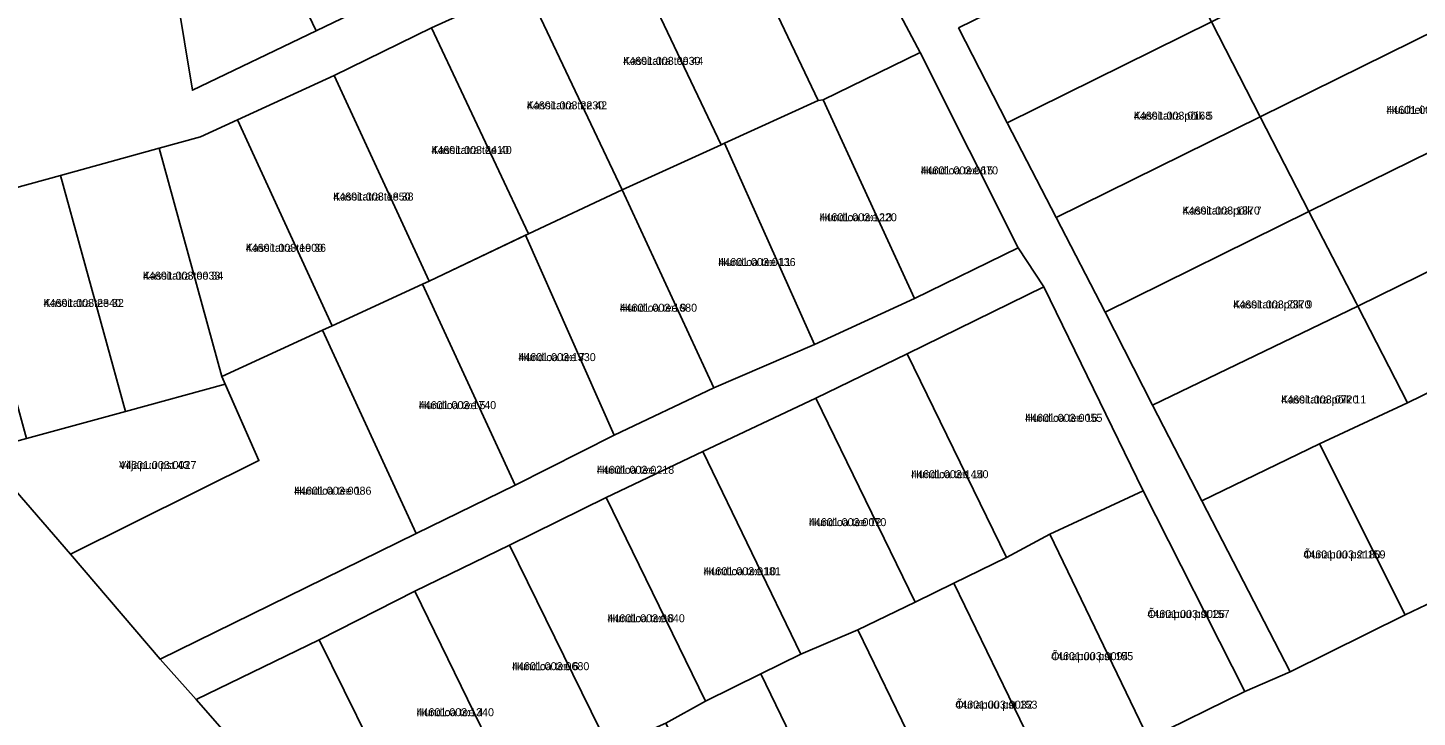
# Model space of a CAD drawing. Extents: x 551843 to 558501, y 6589003 to 6595718.
# Drawn here: x 553458.8 to 553719.3, y 6593305.2 to 6593434.5 of the extents above; entities that cross this region are included whole.
import ezdxf

# ---------------------------------------------------------------- set-up
doc = ezdxf.new("R2010")
doc.units = 0
for name, color, linetype in [('L_AADRESS', 7, 'Continuous'), ('PIIR', 7, 'Continuous'), ('TUNNUS', 7, 'Continuous')]:
    doc.layers.add(name, color=color, linetype=linetype)

msp = doc.modelspace()

# ---------------------------------------------------------------- linework, layer by layer
at = {"layer": 'PIIR'}
for points in [[(553512.92, 6593433.91), (553493.77, 6593474.08), (553511.23, 6593482.33), (553530.25, 6593442.28)], [(553493.77, 6593474.08), (553512.92, 6593433.91), (553489.72, 6593422.77), (553482.11, 6593468.94)], [(553607.04, 6593420.87), (553588.77, 6593459.24), (553590.86, 6593460.1), (553606.01, 6593467.81), (553626.18, 6593429.84), (553607.97, 6593420.98)], [(553588.84, 6593412.57), (553570.57, 6593450.94), (553588.77, 6593459.24), (553607.04, 6593420.87), (553589.45, 6593412.85)], [(553633.36, 6593434.5), (553651.75, 6593443.58), (553670.14, 6593452.66), (553671.62, 6593453.39), (553680.76, 6593435.6), (553642.47, 6593416.68)], [(553680.76, 6593435.6), (553719.02, 6593454.46), (553728.16, 6593436.67), (553689.89, 6593417.81)], [(553552.1, 6593442.5), (553570.57, 6593450.94), (553588.84, 6593412.57), (553570.28, 6593404.1)], [(553552.1, 6593442.5), (553570.28, 6593404.1), (553552.74, 6593395.86), (553534.54, 6593434.49)], [(553534.07, 6593386.95), (553516.3, 6593425.56), (553534.54, 6593434.49), (553552.74, 6593395.86)], [(553651.67, 6593398.92), (553642.47, 6593416.68), (553680.76, 6593435.6), (553689.89, 6593417.81)], [(553689.89, 6593417.81), (553728.16, 6593436.67), (553737.29, 6593418.88), (553699.03, 6593400.02)], [(553626.18, 6593429.84), (553644.52, 6593393.2), (553625.1, 6593383.73), (553607.97, 6593420.98)], [(553498.14, 6593417.23), (553516.3, 6593425.56), (553534.07, 6593386.95), (553532.85, 6593386.39), (553515.91, 6593378.62)], [(553589.45, 6593412.85), (553607.04, 6593420.87), (553607.97, 6593420.98), (553625.1, 6593383.73), (553606.33, 6593375.09)], [(553737.29, 6593418.88), (553746.43, 6593401.09), (553708.24, 6593382.26), (553707.89, 6593382.93), (553699.03, 6593400.02)], [(553495.25, 6593369.08), (553483.5, 6593411.91), (553491.22, 6593414.02), (553498.14, 6593417.23), (553515.91, 6593378.62), (553514.08, 6593377.76)], [(553651.67, 6593398.92), (553689.89, 6593417.81), (553699.03, 6593400.02), (553660.83, 6593381.13)], [(553483.5, 6593411.91), (553495.25, 6593369.08), (553495.87, 6593367.67), (553477.13, 6593362.54), (553464.99, 6593406.82)], [(553587.49, 6593366.94), (553570.28, 6593404.1), (553588.84, 6593412.57), (553589.45, 6593412.85), (553606.33, 6593375.09)], [(553464.99, 6593406.82), (553477.13, 6593362.54), (553458.61, 6593357.46), (553446.47, 6593401.74)], [(553587.49, 6593366.94), (553568.8, 6593358.12), (553552.14, 6593395.57), (553552.74, 6593395.86), (553570.28, 6593404.1)], [(553708.24, 6593382.26), (553746.43, 6593401.09), (553755.85, 6593382.8), (553744.97, 6593377.51), (553723.03, 6593366.85), (553717.5, 6593364.16)], [(553708.24, 6593382.26), (553669.73, 6593363.69), (553660.83, 6593381.13), (553699.03, 6593400.02), (553707.89, 6593382.93)], [(553532.85, 6593386.39), (553534.07, 6593386.95), (553552.14, 6593395.57), (553568.8, 6593358.12), (553550.22, 6593348.71)], [(553483.64, 6593316.07), (553531.65, 6593339.64), (553550.22, 6593348.71), (553568.8, 6593358.12), (553587.49, 6593366.94), (553606.33, 6593375.09), (553625.1, 6593383.73), (553644.52, 6593393.2), (553649.34, 6593385.91), (553623.7, 6593373.32), (553606.62, 6593365.01), (553585.39, 6593355.05), (553567.31, 6593346.37), (553549.16, 6593337.48), (553531.41, 6593328.81), (553513.49, 6593319.73), (553490.4, 6593308.49)], [(553514.08, 6593377.76), (553515.91, 6593378.62), (553532.85, 6593386.39), (553550.22, 6593348.71), (553531.65, 6593339.64)], [(553623.7, 6593373.32), (553649.34, 6593385.91), (553667.94, 6593347.67), (553659.1, 6593343.53), (553650.49, 6593339.52), (553642.31, 6593335.12)], [(553708.24, 6593382.26), (553717.5, 6593364.16), (553701.02, 6593356.45), (553678.96, 6593345.8), (553669.73, 6593363.69)], [(553466.83, 6593335.8), (553502.17, 6593353.33), (553495.25, 6593369.08), (553514.08, 6593377.76), (553531.65, 6593339.64), (553483.64, 6593316.07)], [(553623.7, 6593373.32), (553642.31, 6593335.12), (553632.44, 6593330.3), (553625.2, 6593326.78), (553606.62, 6593365.01)], [(553466.83, 6593335.8), (553450.02, 6593355.13), (553458.61, 6593357.46), (553477.13, 6593362.54), (553495.87, 6593367.67), (553502.17, 6593353.33)], [(553701.02, 6593356.45), (553717.5, 6593364.16), (553723.03, 6593366.85), (553739.43, 6593335.04), (553717.06, 6593324.38)], [(553606.62, 6593365.01), (553625.2, 6593326.78), (553614.45, 6593321.56), (553603.76, 6593317.01), (553585.39, 6593355.05)], [(553717.06, 6593324.38), (553695.53, 6593313.71), (553678.96, 6593345.8), (553701.02, 6593356.45)], [(553585.39, 6593355.05), (553603.76, 6593317.01), (553596.25, 6593313.31), (553585.88, 6593308.19), (553567.31, 6593346.37)], [(553549.16, 6593337.48), (553567.31, 6593346.37), (553585.88, 6593308.19), (553578.47, 6593304.06), (553567.84, 6593299.41)], [(553687.05, 6593310.03), (553668.98, 6593301.15), (553650.49, 6593339.52), (553659.1, 6593343.53), (553667.94, 6593347.67)], [(553651.02, 6593292.07), (553632.44, 6593330.3), (553642.31, 6593335.12), (553650.49, 6593339.52), (553668.98, 6593301.15)], [(553549.16, 6593337.48), (553567.84, 6593299.41), (553560.38, 6593295.66), (553549.99, 6593290.73), (553531.41, 6593328.81)], [(553632.44, 6593330.3), (553651.02, 6593292.07), (553633.02, 6593283.31), (553614.45, 6593321.56), (553625.2, 6593326.78)], [(553513.49, 6593319.73), (553531.41, 6593328.81), (553549.99, 6593290.73), (553542.61, 6593286.7), (553532.21, 6593281.68)], [(553490.4, 6593308.49), (553513.49, 6593319.73), (553532.21, 6593281.68), (553519.35, 6593275.42)], [(553596.25, 6593313.31), (553603.76, 6593317.01), (553614.45, 6593321.56), (553633.02, 6593283.31), (553615.03, 6593274.57)], [(553597.04, 6593265.82), (553578.47, 6593304.06), (553585.88, 6593308.19), (553596.25, 6593313.31), (553615.03, 6593274.57)]]:
    msp.add_lwpolyline(points, close=True, dxfattribs=at)
for points in [[(553482.11, 6593468.94), (553489.72, 6593422.77), (553512.92, 6593433.91), (553530.25, 6593442.28)], [(553633.36, 6593434.5), (553642.47, 6593416.68), (553651.67, 6593398.92), (553660.83, 6593381.13), (553669.73, 6593363.69), (553678.96, 6593345.8), (553695.53, 6593313.71), (553687.05, 6593310.03), (553667.94, 6593347.67), (553649.34, 6593385.91), (553644.52, 6593393.2), (553626.18, 6593429.84), (553606.01, 6593467.81)], [(553552.1, 6593442.5), (553534.54, 6593434.49), (553516.3, 6593425.56), (553498.14, 6593417.23), (553491.22, 6593414.02), (553483.5, 6593411.91), (553464.99, 6593406.82), (553446.47, 6593401.74)], [(553450.02, 6593355.13), (553466.83, 6593335.8), (553483.64, 6593316.07), (553490.4, 6593308.49), (553519.35, 6593275.42)], [(553732.62, 6593299.48), (553714.63, 6593290.73), (553696.64, 6593281.99), (553678.52, 6593273.63), (553659.99, 6593264.68), (553633.83, 6593252.18), (553625.34, 6593248.02), (553598.43, 6593234.84), (553565.74, 6593205.06), (553547.73, 6593242.35), (553560.71, 6593248.86), (553579.05, 6593257.07), (553597.04, 6593265.82), (553615.03, 6593274.57), (553633.02, 6593283.31), (553651.02, 6593292.07), (553668.98, 6593301.15), (553687.05, 6593310.03), (553695.53, 6593313.71), (553717.06, 6593324.38), (553739.43, 6593335.04)]]:
    msp.add_lwpolyline(points, dxfattribs=at)

# ---------------------------------------------------------------- texts
at = {"layer": 'L_AADRESS'}
for s, p in [('Kassitatra tee 44', (553570.47, 6593427.54)), ('Kassitatra tee 42', (553552.41, 6593419.2)), ('Kassitatra põik 5', (553666.21, 6593417.26)), ('Huulheina tee 40', (553713.59, 6593418.35)), ('Kassitatra tee 40', (553534.52, 6593410.82)), ('Hundioa tee 15', (553626.25, 6593407)), ('Kassitatra tee 38', (553516.11, 6593402.09)), ('Kassitatra põik 7', (553675.35, 6593399.47)), ('Hundioa tee 13', (553607.28, 6593398.21)), ('Kassitatra tee 36', (553499.7, 6593392.48)), ('Hundioa tee 11', (553588.3, 6593389.81)), ('Kassitatra tee 34', (553480.43, 6593387.25)), ('Kassitatra tee 32', (553461.8, 6593382.14)), ('Hundioa tee 9', (553569.82, 6593381.24)), ('Kassitatra põik 9', (553684.85, 6593381.86)), ('Hundioa tee 7', (553550.82, 6593371.98)), ('Hundioa tee 5', (553532.15, 6593362.98)), ('Kassitatra põik 11', (553693.83, 6593364.03)), ('Hundioa tee 16', (553645.82, 6593360.59)), ('Viljapuu pst 43', (553475.96, 6593351.74)), ('Hundioa tee', (553565.53, 6593350.84)), ('Hundioa tee 14', (553624.46, 6593350.02)), ('Hundioa tee 1', (553508.77, 6593346.92)), ('Hundioa tee 12', (553605.3, 6593341.03)), ('Õunapuu pst 159', (553698.01, 6593334.97)), ('Hundioa tee 10', (553585.54, 6593331.82)), ('Õunapuu pst 157', (553668.77, 6593323.81)), ('Hundioa tee 8', (553567.52, 6593323)), ('Õunapuu pst 155', (553650.71, 6593315.89)), ('Hundioa tee 6', (553549.62, 6593314.01)), ('Hundioa tee 4', (553531.74, 6593305.38)), ('Õunapuu pst 153', (553632.74, 6593306.8))]:
    msp.add_text(s, height=1.5, dxfattribs=at).set_placement(p)
at = {"layer": 'TUNNUS'}
for s, p in [('44601:003:0930', (553570.47, 6593427.54)), ('44601:003:2230', (553552.41, 6593419.2)), ('44601:003:0168', (553666.21, 6593417.26)), ('44601:003:1610', (553713.59, 6593418.35)), ('44601:003:2410', (553534.52, 6593410.82)), ('44601:003:0670', (553626.25, 6593407)), ('44601:003:1850', (553516.11, 6593402.09)), ('44601:003:1870', (553675.35, 6593399.47)), ('44601:003:1220', (553607.28, 6593398.21)), ('44601:003:1900', (553499.7, 6593392.48)), ('44601:003:0136', (553588.3, 6593389.81)), ('44601:003:0033', (553480.43, 6593387.25)), ('44601:003:2340', (553461.8, 6593382.14)), ('44601:003:1680', (553569.82, 6593381.24)), ('44601:003:2370', (553684.85, 6593381.86)), ('44601:003:1330', (553550.82, 6593371.98)), ('44601:003:1740', (553532.15, 6593362.98)), ('44601:003:0720', (553693.83, 6593364.03)), ('44601:003:0055', (553645.82, 6593360.59)), ('44601:003:0027', (553475.96, 6593351.74)), ('44601:003:0218', (553565.53, 6593350.84)), ('44601:003:1450', (553624.46, 6593350.02)), ('44601:003:0086', (553508.77, 6593346.92)), ('44601:003:0070', (553605.3, 6593341.03)), ('44601:003:2180', (553698.01, 6593334.97)), ('44601:003:0181', (553585.54, 6593331.82)), ('44601:003:0026', (553668.77, 6593323.81)), ('44601:003:0640', (553567.52, 6593323)), ('44601:003:0094', (553650.71, 6593315.89)), ('44601:003:0680', (553549.62, 6593314.01)), ('44601:003:1340', (553531.74, 6593305.38)), ('44601:003:0032', (553632.74, 6593306.8))]:
    msp.add_text(s, height=1.5, dxfattribs=at).set_placement(p)

doc.saveas('drawing.dxf')
